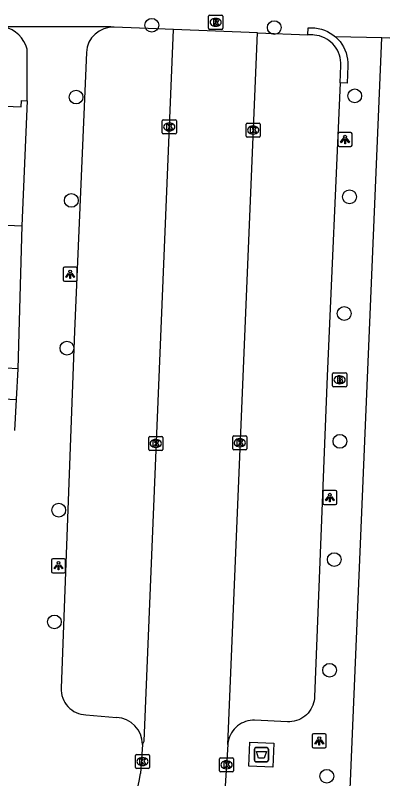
# Model space of a CAD drawing. Extents: x 161355 to 162026, y 386504 to 387459.
# Drawn here: x 161868.9 to 161895, y 386938.8 to 386993 of the extents above; entities that cross this region are included whole.
import ezdxf

# ---------------------------------------------------------------- set-up
doc = ezdxf.new("R2010")
doc.units = 0
for name, color, linetype in [('IMGEO_Afval_apart_plaats', 7, 'Continuous'), ('IMGEO_Boom', 7, 'Continuous'), ('IMGEO_Brandkraan', 7, 'Continuous'), ('IMGEO_Kolk', 7, 'Continuous'), ('IMGEO_Lichtpunt', 7, 'Continuous'), ('IMGEO_Muur', 7, 'Continuous'), ('IMGEO_Pand', 7, 'Continuous'), ('IMGEO_Rijbaan_lokaal_open', 7, 'Continuous'), ('IMGEO_Rioolput', 7, 'Continuous'), ('IMGEO_Voetpad_gesloten', 7, 'Continuous'), ('IMGEO_Voetpad_open', 7, 'Continuous')]:
    doc.layers.add(name, color=color, linetype=linetype)

msp = doc.modelspace()

# ---------------------------------------------------------------- linework, layer by layer
at = {"layer": 'IMGEO_Afval_apart_plaats'}
for p, q in [((161885.89, 386940.118), (161885.89, 386940.918)), ((161885.89, 386940.918), (161885.89, 386940.118)), ((161885.99, 386941.018), (161886.78, 386941.018)), ((161886.78, 386941.018), (161885.99, 386941.018)), ((161886.88, 386940.918), (161886.88, 386940.118)), ((161886.88, 386940.118), (161886.88, 386940.918)), ((161886.78, 386940.018), (161885.99, 386940.018)), ((161885.99, 386940.018), (161886.78, 386940.018))]:
    msp.add_line(p, q, dxfattribs=at)
msp.add_lwpolyline([(161886.033, 386940.732), (161886.737, 386940.732), (161886.588, 386940.262), (161886.182, 386940.262), (161886.033, 386940.732)], dxfattribs=at)
for centre, start, end in [((161885.99, 386940.918), 90, 180), ((161885.99, 386940.918), 90, 180), ((161886.78, 386940.918), 0, 90), ((161886.78, 386940.918), 360, 90), ((161885.99, 386940.118), 180, 270), ((161885.99, 386940.118), 180, 270), ((161886.78, 386940.118), 270, 0), ((161886.78, 386940.118), 270, 0)]:
    msp.add_arc(centre, 0.1, start, end, dxfattribs=at)
at = {"layer": 'IMGEO_Boom'}
for centre in [(161878.605, 386992.319), (161887.301, 386992.158), (161893.01, 386987.306), (161873.231, 386987.222), (161872.894, 386979.88), (161892.637, 386980.136), (161892.264, 386971.848), (161872.581, 386969.39), (161891.958, 386962.772), (161872.003, 386957.883), (161891.558, 386954.371), (161871.69, 386949.947), (161891.228, 386946.514), (161891.028, 386938.986)]:
    msp.add_circle(centre, 0.489, dxfattribs=at)
at = {"layer": 'IMGEO_Brandkraan'}
for p, q in [((161891.439, 386966.715), (161891.439, 386967.567)), ((161891.514, 386967.641), (161892.366, 386967.641)), ((161891.927, 386967.421), (161891.952, 386967.421)), ((161892.44, 386967.567), (161892.44, 386966.715)), ((161891.95, 386966.861), (161891.925, 386966.861)), ((161892.366, 386966.641), (161891.514, 386966.641))]:
    msp.add_line(p, q, dxfattribs=at)
for points in [[(161891.439, 386966.715), (161891.439, 386967.567)], [(161891.514, 386967.641), (161892.366, 386967.641)], [(161891.787, 386967.341), (161891.787, 386966.941), (161892, 386966.941)], [(161892.018, 386967.341), (161891.787, 386967.341)], [(161891.966, 386967.26), (161891.912, 386967.26), (161891.912, 386967.184)], [(161892.44, 386967.567), (161892.44, 386966.715)], [(161891.912, 386967.184), (161891.965, 386967.184)], [(161891.974, 386967.108), (161891.912, 386967.108), (161891.912, 386967.027)], [(161891.912, 386967.027), (161891.974, 386967.027)], [(161892.366, 386966.641), (161891.514, 386966.641)]]:
    msp.add_lwpolyline(points, dxfattribs=at)
for centre, radius, start, end in [((161891.516, 386967.565), 0.0765, 91.552, 178.448), ((161891.516, 386967.565), 0.0765, 91.552, 178.448), ((161891.967, 386967.222), 0.0379, 267.8285, 90.9355), ((161892.022, 386967.196), 0.145, 59.4692, 91.5367), ((161892.047, 386967.243), 0.0922, 285.5137, 58.1501), ((161892.364, 386967.565), 0.0765, 1.552, 88.448), ((161892.364, 386967.565), 0.0765, 1.552, 88.448), ((161891.516, 386966.717), 0.0765, 181.552, 268.448), ((161891.516, 386966.717), 0.0765, 181.552, 268.448), ((161891.975, 386967.067), 0.0404, 269.8759, 90.5077), ((161892.006, 386967.192), 0.251, 268.6676, 293.5347), ((161892.052, 386967.051), 0.105, 301.3115, 78.989), ((161892.364, 386966.717), 0.0765, 271.552, 358.448), ((161892.364, 386966.717), 0.0765, 271.552, 358.448)]:
    msp.add_arc(centre, radius, start, end, dxfattribs=at)
for centre, major_axis, ratio, start_param, end_param in [((161891.926, 386967.141), (-0.387, 0.002), 0.722429, 4.712389, 7.853982), ((161891.951, 386967.141), (-0.39, 0.002), 0.717154, 1.570796, 4.712389)]:
    msp.add_ellipse(centre, major_axis=major_axis, ratio=ratio, start_param=start_param, end_param=end_param, dxfattribs=at)
at = {"layer": 'IMGEO_Kolk'}
for p, q in [((161879.348, 386984.678), (161879.348, 386985.53)), ((161879.423, 386985.604), (161880.275, 386985.604)), ((161879.836, 386985.384), (161879.861, 386985.384)), ((161880.349, 386985.53), (161880.349, 386984.678)), ((161885.303, 386984.45), (161885.303, 386985.302)), ((161885.378, 386985.376), (161886.23, 386985.376)), ((161885.791, 386985.156), (161885.816, 386985.156)), ((161886.304, 386985.302), (161886.304, 386984.45)), ((161880.275, 386984.604), (161879.423, 386984.604)), ((161879.859, 386984.824), (161879.834, 386984.824)), ((161885.814, 386984.596), (161885.789, 386984.596)), ((161886.23, 386984.376), (161885.378, 386984.376)), ((161878.387, 386962.194), (161878.387, 386963.046)), ((161878.462, 386963.12), (161879.314, 386963.12)), ((161878.875, 386962.9), (161878.9, 386962.9)), ((161879.388, 386963.046), (161879.388, 386962.194)), ((161884.352, 386962.245), (161884.352, 386963.097)), ((161884.427, 386963.171), (161885.279, 386963.171)), ((161884.84, 386962.951), (161884.865, 386962.951)), ((161885.353, 386963.097), (161885.353, 386962.245)), ((161878.898, 386962.34), (161878.873, 386962.34)), ((161884.863, 386962.391), (161884.838, 386962.391)), ((161879.314, 386962.12), (161878.462, 386962.12)), ((161885.279, 386962.171), (161884.427, 386962.171)), ((161877.446, 386939.602), (161877.446, 386940.454)), ((161877.521, 386940.528), (161878.373, 386940.528)), ((161877.934, 386940.308), (161877.959, 386940.308)), ((161878.447, 386940.454), (161878.447, 386939.602)), ((161883.413, 386939.373), (161883.413, 386940.225)), ((161883.488, 386940.299), (161884.34, 386940.299)), ((161883.901, 386940.079), (161883.926, 386940.079)), ((161884.414, 386940.225), (161884.414, 386939.373)), ((161877.957, 386939.748), (161877.932, 386939.748)), ((161878.373, 386939.528), (161877.521, 386939.528)), ((161884.34, 386939.299), (161883.488, 386939.299)), ((161883.924, 386939.519), (161883.899, 386939.519))]:
    msp.add_line(p, q, dxfattribs=at)
for points in [[(161879.348, 386984.678), (161879.348, 386985.53)], [(161879.423, 386985.604), (161880.275, 386985.604)], [(161879.669, 386985.304), (161879.792, 386985.304), (161879.792, 386985.153), (161879.922, 386985.304), (161880.086, 386985.304), (161879.94, 386985.153), (161880.093, 386984.904), (161879.941, 386984.904), (161879.856, 386985.068), (161879.792, 386985.001), (161879.792, 386984.904), (161879.669, 386984.904), (161879.669, 386985.304)], [(161880.349, 386985.53), (161880.349, 386984.678)], [(161885.303, 386984.45), (161885.303, 386985.302)], [(161885.378, 386985.376), (161886.23, 386985.376)], [(161886.304, 386985.302), (161886.304, 386984.45)], [(161880.275, 386984.604), (161879.423, 386984.604)], [(161885.624, 386985.076), (161885.747, 386985.076), (161885.747, 386984.925), (161885.877, 386985.076), (161886.041, 386985.076), (161885.895, 386984.925), (161886.048, 386984.676), (161885.896, 386984.676), (161885.811, 386984.84), (161885.747, 386984.773), (161885.747, 386984.676), (161885.624, 386984.676), (161885.624, 386985.076)], [(161886.23, 386984.376), (161885.378, 386984.376)], [(161878.387, 386962.194), (161878.387, 386963.046)], [(161878.462, 386963.12), (161879.314, 386963.12)], [(161879.388, 386963.046), (161879.388, 386962.194)], [(161884.352, 386962.245), (161884.352, 386963.097)], [(161884.427, 386963.171), (161885.279, 386963.171)], [(161884.673, 386962.871), (161884.796, 386962.871), (161884.796, 386962.72), (161884.926, 386962.871), (161885.09, 386962.871), (161884.944, 386962.72), (161885.097, 386962.471), (161884.945, 386962.471), (161884.86, 386962.635), (161884.796, 386962.568), (161884.796, 386962.471), (161884.673, 386962.471), (161884.673, 386962.871)], [(161885.353, 386963.097), (161885.353, 386962.245)], [(161878.708, 386962.82), (161878.831, 386962.82), (161878.831, 386962.669), (161878.961, 386962.82), (161879.125, 386962.82), (161878.979, 386962.669), (161879.132, 386962.42), (161878.98, 386962.42), (161878.895, 386962.584), (161878.831, 386962.517), (161878.831, 386962.42), (161878.708, 386962.42), (161878.708, 386962.82)], [(161879.314, 386962.12), (161878.462, 386962.12)], [(161885.279, 386962.171), (161884.427, 386962.171)], [(161877.446, 386939.602), (161877.446, 386940.454)], [(161877.521, 386940.528), (161878.373, 386940.528)], [(161877.767, 386940.228), (161877.89, 386940.228), (161877.89, 386940.077), (161878.02, 386940.228), (161878.184, 386940.228), (161878.038, 386940.077), (161878.191, 386939.828), (161878.039, 386939.828), (161877.954, 386939.992), (161877.89, 386939.925), (161877.89, 386939.828), (161877.767, 386939.828), (161877.767, 386940.228)], [(161878.447, 386940.454), (161878.447, 386939.602)], [(161883.413, 386939.373), (161883.413, 386940.225)], [(161883.488, 386940.299), (161884.34, 386940.299)], [(161884.414, 386940.225), (161884.414, 386939.373)], [(161883.734, 386939.999), (161883.857, 386939.999), (161883.857, 386939.848), (161883.987, 386939.999), (161884.151, 386939.999), (161884.005, 386939.848), (161884.158, 386939.599), (161884.006, 386939.599), (161883.921, 386939.763), (161883.857, 386939.696), (161883.857, 386939.599), (161883.734, 386939.599), (161883.734, 386939.999)], [(161878.373, 386939.528), (161877.521, 386939.528)], [(161884.34, 386939.299), (161883.488, 386939.299)]]:
    msp.add_lwpolyline(points, dxfattribs=at)
for centre, start, end in [((161879.425, 386985.528), 91.552, 178.448), ((161879.425, 386985.528), 91.552, 178.448), ((161880.273, 386985.528), 1.552, 88.448), ((161880.273, 386985.528), 1.552, 88.448), ((161885.38, 386985.3), 91.552, 178.448), ((161885.38, 386985.3), 91.552, 178.448), ((161886.228, 386985.3), 1.552, 88.448), ((161886.228, 386985.3), 1.552, 88.448), ((161879.425, 386984.68), 181.552, 268.448), ((161879.425, 386984.68), 181.552, 268.448), ((161880.273, 386984.68), 271.552, 358.448), ((161880.273, 386984.68), 271.552, 358.448), ((161885.38, 386984.452), 181.552, 268.448), ((161885.38, 386984.452), 181.552, 268.448), ((161886.228, 386984.452), 271.552, 358.448), ((161886.228, 386984.452), 271.552, 358.448), ((161878.464, 386963.044), 91.552, 178.448), ((161878.464, 386963.044), 91.552, 178.448), ((161879.312, 386963.044), 1.552, 88.448), ((161879.312, 386963.044), 1.552, 88.448), ((161884.429, 386963.095), 91.552, 178.448), ((161884.429, 386963.095), 91.552, 178.448), ((161885.277, 386963.095), 1.552, 88.448), ((161885.277, 386963.095), 1.552, 88.448), ((161878.464, 386962.196), 181.552, 268.448), ((161878.464, 386962.196), 181.552, 268.448), ((161879.312, 386962.196), 271.552, 358.448), ((161879.312, 386962.196), 271.552, 358.448), ((161884.429, 386962.247), 181.552, 268.448), ((161884.429, 386962.247), 181.552, 268.448), ((161885.277, 386962.247), 271.552, 358.448), ((161885.277, 386962.247), 271.552, 358.448), ((161877.523, 386940.452), 91.552, 178.448), ((161877.523, 386940.452), 91.552, 178.448), ((161878.371, 386940.452), 1.552, 88.448), ((161878.371, 386940.452), 1.552, 88.448), ((161883.49, 386940.223), 91.552, 178.448), ((161883.49, 386940.223), 91.552, 178.448), ((161884.338, 386940.223), 1.552, 88.448), ((161884.338, 386940.223), 1.552, 88.448), ((161877.523, 386939.604), 181.552, 268.448), ((161877.523, 386939.604), 181.552, 268.448), ((161878.371, 386939.604), 271.552, 358.448), ((161878.371, 386939.604), 271.552, 358.448), ((161883.49, 386939.375), 181.552, 268.448), ((161883.49, 386939.375), 181.552, 268.448), ((161884.338, 386939.375), 271.552, 358.448), ((161884.338, 386939.375), 271.552, 358.448)]:
    msp.add_arc(centre, 0.0765, start, end, dxfattribs=at)
for centre, major_axis, ratio, start_param, end_param in [((161879.835, 386985.104), (-0.387, 0.002), 0.722429, 4.712389, 7.853982), ((161879.86, 386985.104), (-0.39, 0.002), 0.717154, 1.570796, 4.712389), ((161885.79, 386984.876), (-0.387, 0.002), 0.722429, 4.712389, 7.853982), ((161885.815, 386984.876), (-0.39, 0.002), 0.717154, 1.570796, 4.712389), ((161878.874, 386962.62), (-0.387, 0.002), 0.722429, 4.712389, 7.853982), ((161878.899, 386962.62), (-0.39, 0.002), 0.717154, 1.570796, 4.712389), ((161884.839, 386962.671), (-0.387, 0.002), 0.722429, 4.712389, 7.853982), ((161884.864, 386962.671), (-0.39, 0.002), 0.717154, 1.570796, 4.712389), ((161877.933, 386940.028), (-0.387, 0.002), 0.722429, 4.712389, 7.853982), ((161877.958, 386940.028), (-0.39, 0.002), 0.717154, 1.570796, 4.712389), ((161883.9, 386939.799), (-0.387, 0.002), 0.722429, 4.712389, 7.853982), ((161883.925, 386939.799), (-0.39, 0.002), 0.717154, 1.570796, 4.712389)]:
    msp.add_ellipse(centre, major_axis=major_axis, ratio=ratio, start_param=start_param, end_param=end_param, dxfattribs=at)
at = {"layer": 'IMGEO_Lichtpunt'}
for p, q in [((161891.823, 386984.607), (161891.823, 386983.8)), ((161891.823, 386984.607), (161891.823, 386983.8)), ((161892.725, 386984.702), (161891.917, 386984.702)), ((161892.725, 386984.702), (161891.917, 386984.702)), ((161892.819, 386983.8), (161892.819, 386984.607)), ((161892.819, 386983.8), (161892.819, 386984.607)), ((161891.917, 386983.706), (161892.725, 386983.706)), ((161891.917, 386983.706), (161892.725, 386983.706)), ((161872.314, 386975.041), (161872.314, 386974.234)), ((161872.314, 386975.041), (161872.314, 386974.234)), ((161873.216, 386975.136), (161872.408, 386975.136)), ((161873.216, 386975.136), (161872.408, 386975.136)), ((161873.31, 386974.234), (161873.31, 386975.041)), ((161873.31, 386974.234), (161873.31, 386975.041)), ((161872.408, 386974.14), (161873.216, 386974.14)), ((161872.408, 386974.14), (161873.216, 386974.14)), ((161890.747, 386959.181), (161890.747, 386958.374)), ((161890.747, 386959.181), (161890.747, 386958.374)), ((161891.649, 386959.276), (161890.841, 386959.276)), ((161891.649, 386959.276), (161890.841, 386959.276)), ((161891.743, 386958.374), (161891.743, 386959.181)), ((161891.743, 386958.374), (161891.743, 386959.181)), ((161890.841, 386958.28), (161891.649, 386958.28)), ((161890.841, 386958.28), (161891.649, 386958.28)), ((161871.486, 386954.341), (161871.486, 386953.534)), ((161871.486, 386954.341), (161871.486, 386953.534)), ((161872.388, 386954.436), (161871.58, 386954.436)), ((161872.388, 386954.436), (161871.58, 386954.436)), ((161872.482, 386953.534), (161872.482, 386954.341)), ((161872.482, 386953.534), (161872.482, 386954.341)), ((161871.58, 386953.44), (161872.388, 386953.44)), ((161871.58, 386953.44), (161872.388, 386953.44)), ((161889.998, 386941.898), (161889.998, 386941.091)), ((161889.998, 386941.898), (161889.998, 386941.091)), ((161890.9, 386941.993), (161890.092, 386941.993)), ((161890.9, 386941.993), (161890.092, 386941.993)), ((161890.994, 386941.091), (161890.994, 386941.898)), ((161890.994, 386941.091), (161890.994, 386941.898)), ((161890.092, 386940.997), (161890.9, 386940.997)), ((161890.092, 386940.997), (161890.9, 386940.997))]:
    msp.add_line(p, q, dxfattribs=at)
for points in [[(161892.197, 386984.271), (161892.236, 386984.243), (161892.048, 386983.981), (161892.01, 386984.008), (161892.197, 386984.271)], [(161892.299, 386984.223), (161892.346, 386984.223), (161892.346, 386983.901), (161892.299, 386983.901), (161892.299, 386984.223)], [(161892.409, 386984.243), (161892.447, 386984.27), (161892.634, 386984.008), (161892.595, 386983.98), (161892.409, 386984.243)], [(161872.688, 386974.705), (161872.727, 386974.677), (161872.539, 386974.415), (161872.501, 386974.442), (161872.688, 386974.705)], [(161872.79, 386974.657), (161872.837, 386974.657), (161872.837, 386974.335), (161872.79, 386974.335), (161872.79, 386974.657)], [(161872.9, 386974.677), (161872.938, 386974.704), (161873.125, 386974.442), (161873.086, 386974.414), (161872.9, 386974.677)], [(161891.121, 386958.845), (161891.16, 386958.817), (161890.972, 386958.555), (161890.934, 386958.582), (161891.121, 386958.845)], [(161891.223, 386958.797), (161891.27, 386958.797), (161891.27, 386958.475), (161891.223, 386958.475), (161891.223, 386958.797)], [(161891.333, 386958.817), (161891.371, 386958.844), (161891.558, 386958.582), (161891.519, 386958.554), (161891.333, 386958.817)], [(161871.86, 386954.005), (161871.899, 386953.977), (161871.711, 386953.715), (161871.673, 386953.742), (161871.86, 386954.005)], [(161871.962, 386953.957), (161872.009, 386953.957), (161872.009, 386953.635), (161871.962, 386953.635), (161871.962, 386953.957)], [(161872.072, 386953.977), (161872.11, 386954.004), (161872.297, 386953.742), (161872.258, 386953.714), (161872.072, 386953.977)], [(161890.372, 386941.562), (161890.411, 386941.534), (161890.223, 386941.272), (161890.185, 386941.299), (161890.372, 386941.562)], [(161890.474, 386941.514), (161890.521, 386941.514), (161890.521, 386941.192), (161890.474, 386941.192), (161890.474, 386941.514)], [(161890.584, 386941.534), (161890.622, 386941.561), (161890.809, 386941.299), (161890.77, 386941.271), (161890.584, 386941.534)]]:
    msp.add_lwpolyline(points, dxfattribs=at)
for centre in [(161892.322, 386984.405), (161872.813, 386974.839), (161891.246, 386958.979), (161871.985, 386954.139), (161890.497, 386941.696)]:
    msp.add_circle(centre, 0.0994, dxfattribs=at)
for centre, start, end in [((161891.917, 386984.607), 90, 180), ((161891.917, 386984.607), 90, 180), ((161892.725, 386984.607), 0, 90), ((161892.725, 386984.607), 0, 90), ((161891.917, 386983.8), 180, 270), ((161891.917, 386983.8), 180, 270), ((161892.725, 386983.8), 270, 0), ((161892.725, 386983.8), 270, 360), ((161872.408, 386975.041), 90, 180), ((161872.408, 386975.041), 90, 180), ((161873.216, 386975.041), 0, 90), ((161873.216, 386975.041), 0, 90), ((161872.408, 386974.234), 180, 270), ((161872.408, 386974.234), 180, 270), ((161873.216, 386974.234), 270, 0), ((161873.216, 386974.234), 270, 360), ((161890.841, 386959.181), 90, 180), ((161890.841, 386959.181), 90, 180), ((161891.649, 386959.181), 0, 90), ((161891.649, 386959.181), 0, 90), ((161890.841, 386958.374), 180, 270), ((161890.841, 386958.374), 180, 270), ((161891.649, 386958.374), 270, 0), ((161891.649, 386958.374), 270, 360), ((161871.58, 386954.341), 90, 180), ((161871.58, 386954.341), 90, 180), ((161872.388, 386954.341), 0, 90), ((161872.388, 386954.341), 0, 90), ((161871.58, 386953.534), 180, 270), ((161871.58, 386953.534), 180, 270), ((161872.388, 386953.534), 270, 0), ((161872.388, 386953.534), 270, 360), ((161890.092, 386941.898), 90, 180), ((161890.092, 386941.898), 90, 180), ((161890.9, 386941.898), 0, 90), ((161890.9, 386941.898), 0, 90), ((161890.092, 386941.091), 180, 270), ((161890.092, 386941.091), 180, 270), ((161890.9, 386941.091), 270, 0), ((161890.9, 386941.091), 270, 360)]:
    msp.add_arc(centre, 0.0946, start, end, dxfattribs=at)
at = {"layer": 'IMGEO_Muur'}
msp.add_lwpolyline([(161869.388, 386978.084), (161869.1, 386967.915)], dxfattribs=at)
at = {"layer": 'IMGEO_Pand'}
for points in [[(161863.38, 386987.201), (161863.551, 386987.193), (161863.533, 386986.763), (161869.344, 386986.518), (161869.363, 386986.974), (161869.762, 386986.958)], [(161869.762, 386986.958), (161869.388, 386978.084)], [(161862.912, 386976.06), (161862.874, 386975.114), (161865.549, 386975.001), (161865.685, 386978.24), (161869.388, 386978.084)], [(161869.1, 386967.915), (161864.098, 386968.193), (161863.977, 386966.01)], [(161869.1, 386967.915), (161868.979, 386965.732)], [(161863.977, 386966.01), (161868.979, 386965.732)], [(161868.979, 386965.732), (161868.857, 386963.548)]]:
    msp.add_lwpolyline(points, dxfattribs=at)
at = {"layer": 'IMGEO_Rijbaan_lokaal_open'}
for points in [[(161877.941, 386941.238), (161878.053, 386941.469), (161880.153, 386992.025)], [(161886.105, 386991.79), (161880.153, 386992.025)], [(161884.005, 386941.252), (161886.105, 386991.79)], [(161877.941, 386941.238), (161877.793, 386939.18)], [(161884.005, 386941.252), (161883.818, 386938.316)]]:
    msp.add_lwpolyline(points, dxfattribs=at)
msp.add_arc((161871.913, 386939.735), 5.907, 271.3823, 354.6095, dxfattribs=at)
at = {"layer": 'IMGEO_Rioolput'}
for p, q in [((161882.639, 386992.104), (161882.639, 386992.956)), ((161882.714, 386993.03), (161883.566, 386993.03)), ((161883.127, 386992.81), (161883.152, 386992.81)), ((161883.64, 386992.956), (161883.64, 386992.104)), ((161883.15, 386992.25), (161883.125, 386992.25)), ((161883.566, 386992.03), (161882.714, 386992.03))]:
    msp.add_line(p, q, dxfattribs=at)
for points in [[(161882.639, 386992.104), (161882.639, 386992.956)], [(161882.714, 386993.03), (161883.566, 386993.03)], [(161883.228, 386992.728), (161882.976, 386992.73), (161882.976, 386992.33)], [(161883.64, 386992.956), (161883.64, 386992.104)], [(161882.976, 386992.33), (161883.1, 386992.33), (161883.1, 386992.492), (161883.111, 386992.492)], [(161883.154, 386992.649), (161883.1, 386992.649), (161883.1, 386992.568)], [(161883.1, 386992.568), (161883.152, 386992.568)], [(161883.158, 386992.463), (161883.229, 386992.33), (161883.369, 386992.33), (161883.304, 386992.456)], [(161883.566, 386992.03), (161882.714, 386992.03)]]:
    msp.add_lwpolyline(points, dxfattribs=at)
for centre, radius, start, end in [((161882.716, 386992.954), 0.0765, 91.552, 178.448), ((161882.716, 386992.954), 0.0765, 91.552, 178.448), ((161883.227, 386992.618), 0.109, 350.3612, 89.416), ((161883.564, 386992.954), 0.0765, 1.552, 88.448), ((161883.564, 386992.954), 0.0765, 1.552, 88.448), ((161883.11, 386992.439), 0.0533, 26.0293, 88.6989), ((161883.136, 386992.757), 0.19, 274.7715, 282.9687), ((161883.16, 386992.553), 0.0964, 77.0061, 93.1865), ((161883.174, 386992.61), 0.0378, 276.6634, 79.6772), ((161883.225, 386992.618), 0.112, 277.5842, 350.9817), ((161883.209, 386992.403), 0.108, 29.5134, 73.7905), ((161882.716, 386992.106), 0.0765, 181.552, 268.448), ((161882.716, 386992.106), 0.0765, 181.552, 268.448), ((161883.564, 386992.106), 0.0765, 271.552, 358.448), ((161883.564, 386992.106), 0.0765, 271.552, 358.448)]:
    msp.add_arc(centre, radius, start, end, dxfattribs=at)
for centre, major_axis, ratio, start_param, end_param in [((161883.126, 386992.53), (-0.387, 0.002), 0.722429, 4.712389, 7.853982), ((161883.151, 386992.53), (-0.39, 0.002), 0.717154, 1.570796, 4.712389)]:
    msp.add_ellipse(centre, major_axis=major_axis, ratio=ratio, start_param=start_param, end_param=end_param, dxfattribs=at)
at = {"layer": 'IMGEO_Voetpad_gesloten'}
msp.add_lwpolyline([(161887.271, 386941.331), (161887.199, 386939.632), (161885.5, 386939.704), (161885.572, 386941.403), (161887.271, 386941.331)], dxfattribs=at)
at = {"layer": 'IMGEO_Voetpad_open'}
for points in [[(161875.933, 386992.191), (161875.706, 386992.206), (161868.129, 386992.211)], [(161880.153, 386992.025), (161875.933, 386992.191)], [(161889.685, 386991.65), (161889.707, 386992.149), (161890.051, 386992.136), (161890.19, 386992.127), (161890.418, 386992.095), (161890.643, 386992.043), (161890.862, 386991.971), (161891.074, 386991.879), (161891.276, 386991.77), (161891.468, 386991.642), (161891.648, 386991.498)], [(161886.105, 386991.79), (161889.685, 386991.65)], [(161891.971, 386988.234), (161892.025, 386989.469), (161892.025, 386989.655), (161892.008, 386989.84), (161891.975, 386990.023), (161891.925, 386990.202), (161891.86, 386990.376), (161891.78, 386990.543), (161891.685, 386990.703), (161891.575, 386990.853), (161891.453, 386990.993), (161891.319, 386991.122), (161891.174, 386991.238), (161891.02, 386991.341), (161890.856, 386991.429), (161890.686, 386991.503), (161890.509, 386991.561), (161890.328, 386991.603), (161890.144, 386991.628), (161890.031, 386991.636), (161889.685, 386991.65)], [(161894.944, 386991.428), (161891.648, 386991.498)], [(161891.648, 386991.498), (161891.815, 386991.338), (161891.966, 386991.165), (161892.101, 386990.978), (161892.219, 386990.78), (161892.319, 386990.572), (161892.4, 386990.356), (161892.462, 386990.134), (161892.503, 386989.907), (161892.524, 386989.678), (161892.524, 386989.447), (161892.471, 386988.215), (161891.971, 386988.234)], [(161892.378, 386930.768), (161894.944, 386991.428)], [(161940.02, 386989.533), (161894.944, 386991.428)], [(161869.762, 386986.958), (161869.762, 386990.623)], [(161873.966, 386990.38), (161873.115, 386970.586), (161872.169, 386945.248)], [(161891.971, 386988.234), (161891.06, 386967.408), (161890.159, 386944.621), (161890.152, 386944.516), (161890.129, 386944.353), (161890.091, 386944.192), (161890.039, 386944.035), (161889.973, 386943.884), (161889.894, 386943.739), (161889.803, 386943.601), (161889.699, 386943.473), (161889.584, 386943.354), (161889.459, 386943.246), (161889.325, 386943.149), (161889.183, 386943.065), (161889.034, 386942.994), (161888.88, 386942.936), (161888.72, 386942.892), (161888.558, 386942.863), (161888.393, 386942.849), (161888.228, 386942.849), (161885.908, 386942.957), (161885.745, 386942.957), (161885.583, 386942.943), (161885.422, 386942.914), (161885.265, 386942.871), (161885.112, 386942.814), (161884.965, 386942.744), (161884.825, 386942.661), (161884.693, 386942.565), (161884.57, 386942.459), (161884.457, 386942.341), (161884.354, 386942.214), (161884.264, 386942.079), (161884.186, 386941.936), (161884.121, 386941.786), (161884.07, 386941.631), (161884.033, 386941.473), (161884.01, 386941.311), (161884.005, 386941.252)], [(161869.388, 386978.084), (161869.1, 386967.915)], [(161873.933, 386943.35), (161876.095, 386943.16)]]:
    msp.add_lwpolyline(points, dxfattribs=at)
for centre, radius, start, end in [((161867.576, 386990.009), 2.271, 15.6957, 75.9052), ((161875.859, 386990.298), 1.895, 87.7607, 177.5103), ((161873.997, 386945.178), 1.83, 177.8199, 267.9888), ((161876.03, 386941.25), 1.911, 359.6456, 88.0434)]:
    msp.add_arc(centre, radius, start, end, dxfattribs=at)

doc.saveas('drawing.dxf')
